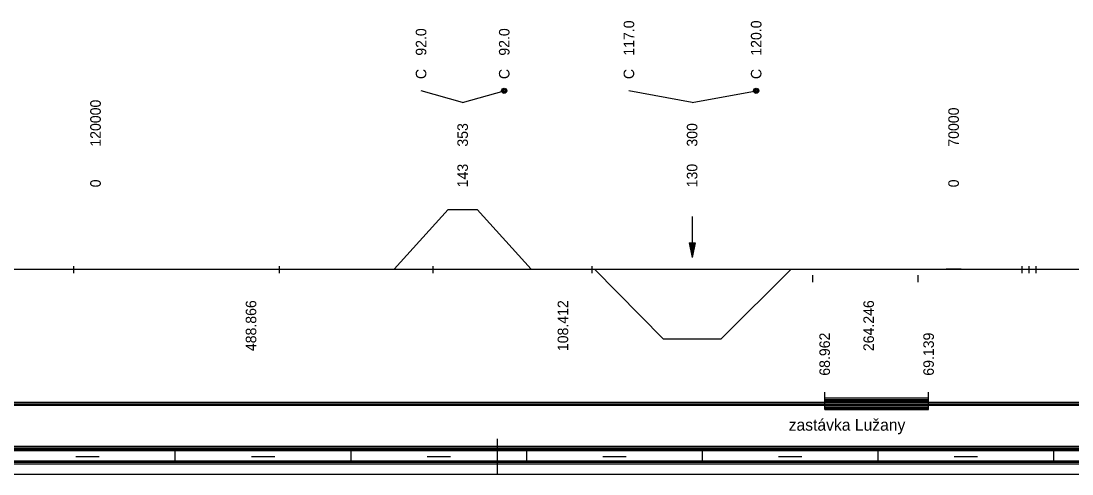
# Model space of a CAD drawing. Extents: x 2 to 10148, y 0 to 380.
# Drawn here: x 7058.7 to 7238.1, y 0 to 77.4 of the extents above; entities that cross this region are included whole.
import ezdxf

# ---------------------------------------------------------------- set-up
doc = ezdxf.new("R2010")
doc.units = 0
for name, color, linetype in [('KRIV1_CARA', 7, 'Continuous'), ('KRIV1_TEXT', 7, 'Continuous'), ('L_OBJEKTY_TEXT', 7, 'Continuous'), ('L_OBJEKTY_TVAR', 7, 'Continuous'), ('RAM', 7, 'Continuous'), ('STAN_CARA', 7, 'Continuous')]:
    doc.layers.add(name, color=color, linetype=linetype)

msp = doc.modelspace()

# ---------------------------------------------------------------- linework, layer by layer
for p, q in [((7067.6, 35.51), (7067.6, 34.32)), ((7102.73, 35.51), (7102.73, 34.32)), ((7128.99, 35.51), (7128.99, 34.32)), ((7156.12, 35.51), (7156.12, 34.32)), ((7229.54, 35.51), (7229.54, 34.32)), ((7230.73, 35.51), (7230.73, 34.32)), ((7231.92, 35.51), (7231.92, 34.32)), ((7193.8, 33.98), (7193.8, 32.79)), ((7211.8, 33.98), (7211.8, 32.79))]:
    msp.add_line(p, q)
at = {"layer": 'KRIV1_CARA'}
for p, q in [((7122.36, 35), (7131.56, 45.2)), ((7131.56, 45.2), (7136.56, 45.2)), ((7136.56, 45.2), (7145.76, 35)), ((6872.96, 35), (8072.18, 35)), ((7069.27, 35), (7069.27, 35.03)), ((7069.27, 35.03), (7073.47, 35.03)), ((7073.47, 35.03), (7073.47, 35)), ((7156.6, 35), (7168.3, 23.12)), ((7178.18, 23.12), (7190.18, 35)), ((7216.6, 35), (7216.6, 35.05)), ((7216.6, 35.05), (7219.18, 35.05)), ((7219.18, 35.05), (7219.18, 35)), ((7168.3, 23.12), (7178.18, 23.12))]:
    msp.add_line(p, q, dxfattribs=at)
at = {"layer": 'KRIV1_TEXT'}
for p, q in [((7134.06, 63.5), (7126.96, 65.5)), ((7134.06, 63.5), (7141.16, 65.5)), ((7173.24, 63.5), (7162.45, 65.5)), ((7173.24, 63.5), (7184.18, 65.5)), ((7173.24, 44), (7173.24, 42.2)), ((7173.24, 42.2), (7173.24, 40)), ((7172.74, 39.5), (7173.24, 37)), ((7172.74, 39.5), (7173.74, 39.5)), ((7172.84, 39.5), (7173.24, 37.5)), ((7172.94, 39.5), (7173.24, 38)), ((7173.04, 39.5), (7173.24, 38.5)), ((7173.14, 39.5), (7173.24, 39)), ((7173.24, 40), (7173.24, 37)), ((7173.74, 39.5), (7173.24, 37)), ((7173.64, 39.5), (7173.24, 37.5)), ((7173.54, 39.5), (7173.24, 38)), ((7173.44, 39.5), (7173.24, 38.5)), ((7173.34, 39.5), (7173.24, 39)), ((7173.24, 39.5), (7173.24, 39.5)), ((7173.24, 39.5), (7173.24, 39.5))]:
    msp.add_line(p, q, dxfattribs=at)
for centre, radius in [((7141.16, 65.5), 0.45), ((7141.16, 65.5), 0.3), ((7141.16, 65.5), 0.15), ((7184.18, 65.5), 0.45), ((7184.18, 65.5), 0.3), ((7184.18, 65.5), 0.15)]:
    msp.add_circle(centre, radius, dxfattribs=at)
at = {"layer": 'L_OBJEKTY_TVAR'}
for p, q in [((7195.88, 11), (7195.88, 14)), ((7195.88, 13), (7213.62, 13)), ((7195.88, 12.75), (7213.62, 12.75)), ((7213.62, 11), (7213.62, 14)), ((7195.88, 12.5), (7213.62, 12.5)), ((7195.88, 12.25), (7213.62, 12.25)), ((7195.88, 12), (7213.62, 12)), ((7195.88, 11.75), (7213.62, 11.75)), ((7195.88, 11.5), (7213.62, 11.5)), ((7195.88, 11.25), (7213.62, 11.25)), ((7195.88, 11), (7213.62, 11))]:
    msp.add_line(p, q, dxfattribs=at)
at = {"layer": 'RAM'}
for p, q in [((7140, 0), (7140, 6)), ((6872.96, 4.75), (8072.18, 4.75)), ((6872.96, 4.5), (8072.18, 4.5)), ((6872.96, 4.25), (8072.18, 4.25)), ((6872.96, 4), (8072.18, 4)), ((7085, 2), (7085, 4)), ((7115, 2), (7115, 4)), ((7145, 2), (7145, 4)), ((7175, 2), (7175, 4)), ((7205, 2), (7205, 4)), ((7235, 2), (7235, 4)), ((6872.96, 2.25), (8072.18, 2.25)), ((6872.96, 2), (8072.18, 2)), ((7068, 3), (7072, 3)), ((7098, 3), (7102, 3)), ((7128, 3), (7132, 3)), ((7158, 3), (7162, 3)), ((7188, 3), (7192, 3)), ((7218, 3), (7222, 3)), ((6872.96, 1.75), (8072.18, 1.75)), ((6872.96, 0), (8072.18, 0))]:
    msp.add_line(p, q, dxfattribs=at)
at = {"layer": 'STAN_CARA'}
for p, q in [((6872.96, 12.25), (7298.18, 12.25)), ((6872.96, 12), (7298.18, 12)), ((6872.96, 12), (7298.18, 12)), ((6872.96, 11.75), (7298.18, 11.75))]:
    msp.add_line(p, q, dxfattribs=at)

# ---------------------------------------------------------------- texts
at = {"layer": 'KRIV1_TEXT'}
for s, p in [('117.0', (7163.35, 71.5)), ('120.0', (7185.08, 71.5)), ('92.0', (7127.86, 71.5)), ('92.0', (7142.06, 71.5)), ('C', (7127.86, 67.5)), ('C', (7142.06, 67.5)), ('C', (7163.35, 67.5)), ('C', (7185.08, 67.5)), ('120000', (7072.27, 55.95)), ('70000', (7218.79, 55.95)), ('353', (7134.96, 55.95)), ('300', (7174.14, 55.95)), ('143', (7134.96, 49)), ('130', (7174.14, 49)), ('0', (7072.27, 49)), ('0', (7218.79, 49)), ('488.866', (7098.82, 21)), ('108.412', (7152.08, 21)), ('264.246', (7204.29, 21))]:
    msp.add_text(s, height=1.8, rotation=90, dxfattribs=at).set_placement(p)
at = {"layer": 'L_OBJEKTY_TEXT'}
for s, p in [('68.962', (7196.78, 16.8)), ('69.139', (7214.52, 16.8))]:
    msp.add_text(s, height=1.8, rotation=90, dxfattribs=at).set_placement(p)
msp.add_text('zastávka Lužany', height=2, dxfattribs=at).set_placement((7189.73, 7.4))

doc.saveas('drawing.dxf')
